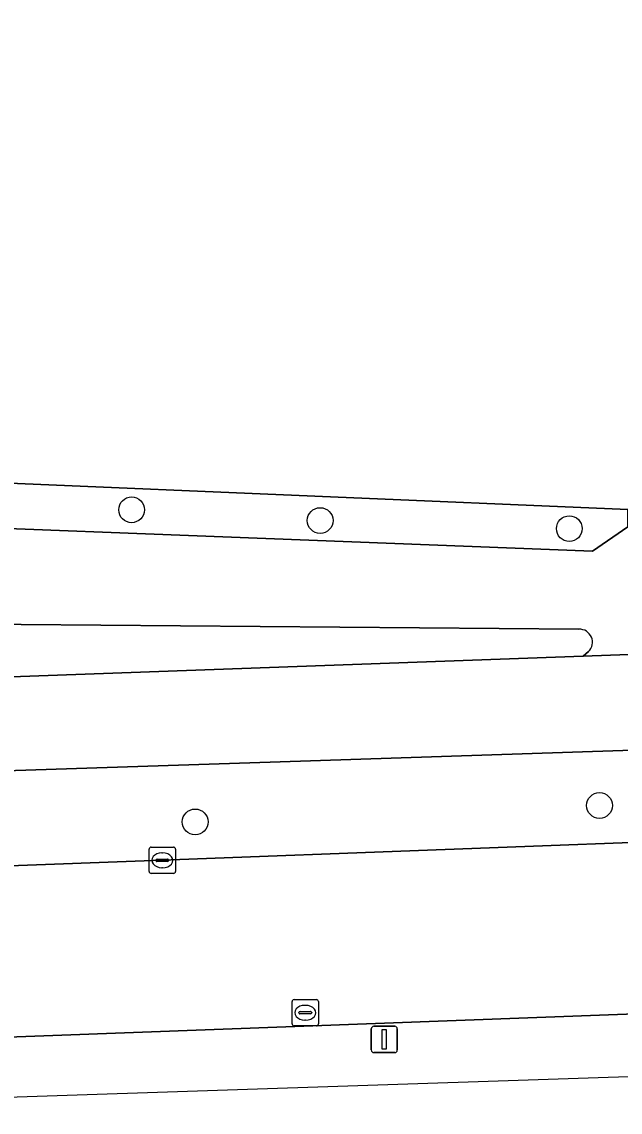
# Model space of a CAD drawing. Extents: x 160888 to 161385, y 386490 to 386908.
# Drawn here: x 160979.95 to 161002.66, y 386490.21 to 386531.63 of the extents above; entities that cross this region are included whole.
import ezdxf

# ---------------------------------------------------------------- set-up
doc = ezdxf.new("R2010")
doc.units = 0
for name, color, linetype in [('IMGEO_Berm_groen', 7, 'Continuous'), ('IMGEO_Boom', 7, 'Continuous'), ('IMGEO_Fietspad_gesloten', 7, 'Continuous'), ('IMGEO_Groenvoorziening', 7, 'Continuous'), ('IMGEO_Kolk', 7, 'Continuous'), ('IMGEO_Lichtmast', 7, 'Continuous'), ('IMGEO_Pand', 7, 'Continuous'), ('IMGEO_Rijbaan_regionaal_gesloten', 7, 'Continuous'), ('IMGEO_Rioolput', 7, 'Continuous'), ('IMGEO_Voetpad_open', 7, 'Continuous')]:
    doc.layers.add(name, color=color, linetype=linetype)

msp = doc.modelspace()

# ---------------------------------------------------------------- linework, layer by layer
at = {"layer": 'IMGEO_Berm_groen'}
for points in [[(161060.137, 386504.105), (161057.542, 386503.927), (161045.979, 386504.301), (161036.934, 386504.792), (161031.823, 386504.909), (160989.382, 386503.514), (160963.854, 386502.671), (160962.788, 386502.488)], [(160961.326, 386499.045), (160961.378, 386499.031), (160961.432, 386499.022), (160965.836, 386499.066), (160985.284, 386499.781), (161006.757, 386500.591), (161027.233, 386501.351), (161031.463, 386501.493)], [(161032.566, 386495.045), (161030.447, 386494.96), (160962.403, 386492.427)], [(160962.012, 386491.955), (160962.268, 386490.214), (161042.514, 386492.884)]]:
    msp.add_lwpolyline(points, dxfattribs=at)
at = {"layer": 'IMGEO_Boom'}
for centre in [(160984.12, 386513.094), (160991.274, 386512.686), (161000.728, 386512.379), (161001.875, 386501.862), (160986.53, 386501.24)]:
    msp.add_circle(centre, 0.489, dxfattribs=at)
at = {"layer": 'IMGEO_Fietspad_gesloten'}
for points in [[(161098.942, 386509.252), (161095.632, 386509.131), (161054.692, 386507.633), (161051.677, 386507.711), (161034.709, 386508.584), (161030.714, 386508.607), (161001.252, 386507.539), (160969.035, 386506.371), (160967.386, 386506.332)], [(160962.788, 386502.488), (160963.854, 386502.671), (160989.382, 386503.514), (161031.823, 386504.909), (161036.934, 386504.792), (161045.979, 386504.301), (161057.542, 386503.927), (161060.137, 386504.105), (161063.198, 386504.314), (161083.752, 386505.193), (161093.386, 386505.539), (161098.265, 386505.752)]]:
    msp.add_lwpolyline(points, dxfattribs=at)
at = {"layer": 'IMGEO_Groenvoorziening'}
msp.add_lwpolyline([(160976.555, 386519.628), (160959.001, 386520.329), (160958.203, 386520.361), (160959.742, 386515.061), (160960.87, 386513.131), (160963.098, 386513.023), (161001.614, 386511.526), (161002.953, 386512.452), (161002.953, 386513.11), (160979.196, 386514.123)], close=True, dxfattribs=at)
for points in [[(161001.095, 386508.559), (160970.848, 386508.813), (160967.609, 386508.843), (160967.602, 386507.985), (160966.652, 386507.979), (160966.647, 386508.892), (160965.955, 386508.88)], [(160967.386, 386506.332), (160969.035, 386506.371), (161001.252, 386507.539), (161001.458, 386507.711)]]:
    msp.add_lwpolyline(points, dxfattribs=at)
msp.add_arc((161001.111, 386508.064), 0.495, 314.5479, 91.8003, dxfattribs=at)
at = {"layer": 'IMGEO_Kolk'}
for p, q in [((160984.783, 386499.355), (160984.783, 386500.207)), ((160984.858, 386500.281), (160985.71, 386500.281)), ((160985.784, 386500.207), (160985.784, 386499.355)), ((160985.042, 386499.775), (160985.042, 386499.787)), ((160985.48, 386499.738), (160985.082, 386499.738)), ((160985.085, 386499.824), (160985.483, 386499.824)), ((160985.271, 386500.061), (160985.296, 386500.061)), ((160985.526, 386499.787), (160985.526, 386499.775)), ((160985.71, 386499.281), (160984.858, 386499.281)), ((160985.294, 386499.501), (160985.269, 386499.501))]:
    msp.add_line(p, q, dxfattribs=at)
for points in [[(160984.783, 386499.355), (160984.783, 386500.207)], [(160984.858, 386500.281), (160985.71, 386500.281)], [(160985.784, 386500.207), (160985.784, 386499.355)], [(160985.71, 386499.281), (160984.858, 386499.281)]]:
    msp.add_lwpolyline(points, dxfattribs=at)
for centre, radius, start, end in [((160984.86, 386500.205), 0.0765, 91.552, 178.448), ((160984.86, 386500.205), 0.0765, 91.552, 178.448), ((160985.708, 386500.205), 0.0765, 1.552, 88.448), ((160985.708, 386500.205), 0.0765, 1.552, 88.448), ((160985.082, 386499.784), 0.0403, 85.8775, 175.7526), ((160985.079, 386499.774), 0.0366, 178.938, 274.7102), ((160985.483, 386499.781), 0.043, 264.8664, 352.4533), ((160985.487, 386499.786), 0.0386, 1.7309, 96.639), ((160984.86, 386499.357), 0.0765, 181.552, 268.448), ((160984.86, 386499.357), 0.0765, 181.552, 268.448), ((160985.708, 386499.357), 0.0765, 271.552, 358.448), ((160985.708, 386499.357), 0.0765, 271.552, 358.448)]:
    msp.add_arc(centre, radius, start, end, dxfattribs=at)
for centre, major_axis, ratio, start_param, end_param in [((160985.27, 386499.781), (-0.387, 0.002), 0.722429, 4.712389, 7.853982), ((160985.295, 386499.781), (-0.39, 0.002), 0.717154, 1.570796, 4.712389)]:
    msp.add_ellipse(centre, major_axis=major_axis, ratio=ratio, start_param=start_param, end_param=end_param, dxfattribs=at)
at = {"layer": 'IMGEO_Lichtmast'}
for p, q in [((160993.312, 386493.477), (160994.102, 386493.477)), ((160994.102, 386493.477), (160993.312, 386493.477)), ((160993.212, 386492.577), (160993.212, 386493.377)), ((160993.212, 386493.377), (160993.212, 386492.577)), ((160994.202, 386493.377), (160994.202, 386492.577)), ((160994.202, 386492.577), (160994.202, 386493.377)), ((160994.102, 386492.477), (160993.312, 386492.477)), ((160993.312, 386492.477), (160994.102, 386492.477))]:
    msp.add_line(p, q, dxfattribs=at)
msp.add_lwpolyline([(160993.632, 386493.352), (160993.782, 386493.352), (160993.782, 386492.602), (160993.632, 386492.602), (160993.632, 386493.352)], dxfattribs=at)
for centre, start, end in [((160993.312, 386493.377), 90, 180), ((160993.312, 386493.377), 90, 180), ((160994.102, 386493.377), 0, 90), ((160994.102, 386493.377), 360, 90), ((160993.312, 386492.577), 180, 270), ((160993.312, 386492.577), 180, 270), ((160994.102, 386492.577), 270, 0), ((160994.102, 386492.577), 270, 0)]:
    msp.add_arc(centre, 0.1, start, end, dxfattribs=at)
at = {"layer": 'IMGEO_Pand'}
msp.add_lwpolyline([(161042.986, 386581.802), (161011.368, 386583.058), (161000, 386583.51), (160979.803, 386584.313), (160976.892, 386584.429), (160964.455, 386584.923), (160961.567, 386585.038), (160961.144, 386574.431), (160960.308, 386553.441), (160960.274, 386552.584), (160959.971, 386544.983), (160959.762, 386539.713), (160959.495, 386533.022), (160958.695, 386533.049), (160958.68, 386532.619), (160968.805, 386532.221), (160970.544, 386532.153), (160973.555, 386525.878), (160976.555, 386519.628), (160979.196, 386514.123), (161002.953, 386513.11), (161051.083, 386511.057)], dxfattribs=at)
at = {"layer": 'IMGEO_Rijbaan_regionaal_gesloten'}
msp.add_lwpolyline([(161031.463, 386501.493), (161027.233, 386501.351), (161006.757, 386500.591), (160985.284, 386499.781), (160965.836, 386499.066), (160961.432, 386499.022), (160962.403, 386492.427), (161030.447, 386494.96), (161032.566, 386495.045)], dxfattribs=at)
at = {"layer": 'IMGEO_Rioolput'}
for p, q in [((160990.209, 386493.567), (160990.209, 386494.419)), ((160990.284, 386494.493), (160991.136, 386494.493)), ((160990.697, 386494.273), (160990.722, 386494.273)), ((160991.21, 386494.419), (160991.21, 386493.567)), ((160990.468, 386493.987), (160990.468, 386493.999)), ((160990.906, 386493.95), (160990.508, 386493.95)), ((160990.511, 386494.036), (160990.909, 386494.036)), ((160990.952, 386493.999), (160990.952, 386493.987)), ((160991.136, 386493.493), (160990.284, 386493.493)), ((160990.72, 386493.713), (160990.695, 386493.713))]:
    msp.add_line(p, q, dxfattribs=at)
for points in [[(160990.209, 386493.567), (160990.209, 386494.419)], [(160990.284, 386494.493), (160991.136, 386494.493)], [(160991.21, 386494.419), (160991.21, 386493.567)], [(160991.136, 386493.493), (160990.284, 386493.493)]]:
    msp.add_lwpolyline(points, dxfattribs=at)
for centre, radius, start, end in [((160990.286, 386494.417), 0.0765, 91.552, 178.448), ((160990.286, 386494.417), 0.0765, 91.552, 178.448), ((160991.134, 386494.417), 0.0765, 1.552, 88.448), ((160991.134, 386494.417), 0.0765, 1.552, 88.448), ((160990.508, 386493.996), 0.0403, 85.8775, 175.7526), ((160990.505, 386493.986), 0.0366, 178.938, 274.7102), ((160990.909, 386493.993), 0.043, 264.8664, 352.4533), ((160990.913, 386493.998), 0.0386, 1.7309, 96.639), ((160990.286, 386493.569), 0.0765, 181.552, 268.448), ((160990.286, 386493.569), 0.0765, 181.552, 268.448), ((160991.134, 386493.569), 0.0765, 271.552, 358.448), ((160991.134, 386493.569), 0.0765, 271.552, 358.448)]:
    msp.add_arc(centre, radius, start, end, dxfattribs=at)
for centre, major_axis, ratio, start_param, end_param in [((160990.696, 386493.993), (-0.387, 0.002), 0.722429, 4.712389, 7.853982), ((160990.721, 386493.993), (-0.39, 0.002), 0.717154, 1.570796, 4.712389)]:
    msp.add_ellipse(centre, major_axis=major_axis, ratio=ratio, start_param=start_param, end_param=end_param, dxfattribs=at)
at = {"layer": 'IMGEO_Voetpad_open'}
for points in [[(161001.458, 386507.711), (161001.252, 386507.539), (161030.714, 386508.607), (161034.709, 386508.584), (161051.677, 386507.711), (161051.083, 386511.057), (161051.057, 386510.554), (161002.953, 386512.452), (161001.614, 386511.526), (160963.098, 386513.023), (160960.87, 386513.131), (160959.515, 386513.197), (160955.544, 386513.508)], [(160965.955, 386508.88), (160966.647, 386508.892), (160966.652, 386507.979), (160967.602, 386507.985), (160967.609, 386508.843), (160970.848, 386508.813), (161001.095, 386508.559)]]:
    msp.add_lwpolyline(points, dxfattribs=at)
msp.add_arc((161001.111, 386508.064), 0.495, 314.5479, 91.8003, dxfattribs=at)

doc.saveas('drawing.dxf')
